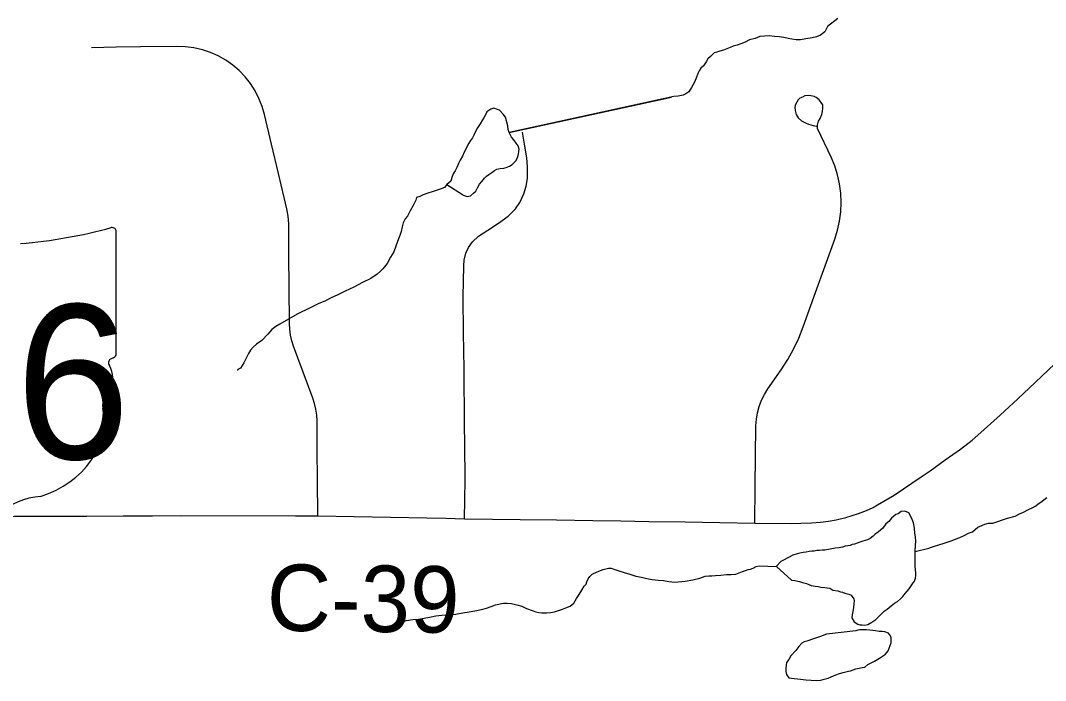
# Model space of a CAD drawing. Extents: x 103424 to 290657, y 38711 to 110967.
# Drawn here: x 214246.7303 to 214247.1686, y 40213.1892 to 40213.4713 of the extents above; entities that cross this region are included whole.
import ezdxf

# ---------------------------------------------------------------- set-up
doc = ezdxf.new("R2010")
doc.units = 0
for name, color, linetype in [('GM_X_County_Road', 7, 'Continuous'), ('GM_X_County_Road_Text', 7, 'Continuous'), ('GM_X_Minor_Lake', 7, 'Continuous'), ('GM_X_Minor_River', 7, 'Continuous'), ('GM_X_State_Shield', 7, 'Continuous'), ('GM_X_Township_Road', 7, 'Continuous')]:
    doc.layers.add(name, color=color, linetype=linetype)

msp = doc.modelspace()

# ---------------------------------------------------------------- linework, layer by layer
at = {"layer": 'GM_X_County_Road'}
for points in [[(214246.84795, 40213.2596), (214246.85739, 40213.25959), (214246.87293, 40213.25928), (214246.88846, 40213.25898), (214246.90399, 40213.25867), (214246.91211, 40213.25851), (214246.92022, 40213.25835), (214246.93207, 40213.25821), (214246.94391, 40213.25806), (214246.95944, 40213.25782), (214246.97497, 40213.25758), (214246.98698, 40213.25739), (214246.99898, 40213.25721), (214247.01451, 40213.25697), (214247.0294, 40213.25674), (214247.04428, 40213.2565), (214247.05944, 40213.2563), (214247.06848, 40213.25661), (214247.07244, 40213.25684), (214247.07587, 40213.25726), (214247.07907, 40213.25789), (214247.08327, 40213.25886), (214247.08857, 40213.2605), (214247.09207, 40213.2619), (214247.09494, 40213.26319), (214247.09675, 40213.26422), (214247.10388, 40213.26846), (214247.11545, 40213.27629), (214247.11922, 40213.27885), (214247.12575, 40213.28347), (214247.13229, 40213.28809), (214247.13719, 40213.29185), (214247.13972, 40213.29399), (214247.14926, 40213.30257), (214247.15673, 40213.30953), (214247.1642, 40213.3165), (214247.17543, 40213.32723)], [(214246.71213, 40213.2593), (214246.72766, 40213.25936), (214246.7432, 40213.25942), (214246.75873, 40213.25949), (214246.77426, 40213.25955), (214246.78675, 40213.2596), (214246.79923, 40213.25965), (214246.84795, 40213.2596)]]:
    msp.add_lwpolyline(points, dxfattribs=at)
at = {"layer": 'GM_X_Minor_Lake'}
for points in [[(214246.91924, 40213.39691), (214246.91964, 40213.39665), (214246.92136, 40213.39609), (214246.92269, 40213.3963), (214246.92401, 40213.39745), (214246.92495, 40213.39841), (214246.92569, 40213.39975), (214246.92662, 40213.40128), (214246.92756, 40213.40243), (214246.92868, 40213.40396), (214246.92962, 40213.40473), (214246.93056, 40213.4055), (214246.93189, 40213.40628), (214246.93302, 40213.40724), (214246.93396, 40213.40782), (214246.93548, 40213.40803), (214246.937, 40213.40823), (214246.93794, 40213.40843), (214246.93946, 40213.40902), (214246.94059, 40213.40979), (214246.94209, 40213.41132), (214246.94265, 40213.41228), (214246.94302, 40213.41323), (214246.9432, 40213.41419), (214246.94338, 40213.41533), (214246.94355, 40213.41628), (214246.94316, 40213.4178), (214246.94219, 40213.41893), (214246.94123, 40213.42025), (214246.94026, 40213.42138), (214246.93987, 40213.42233), (214246.93929, 40213.42347), (214246.93889, 40213.42479), (214246.93869, 40213.42631), (214246.93769, 40213.42992), (214246.93673, 40213.43124), (214246.93519, 40213.43293), (214246.93423, 40213.4333), (214246.9327, 40213.43386), (214246.93138, 40213.43347), (214246.92968, 40213.43231), (214246.92913, 40213.43097), (214246.92857, 40213.43001), (214246.92782, 40213.42887), (214246.92689, 40213.42715), (214246.92577, 40213.42542), (214246.92484, 40213.42389), (214246.9241, 40213.42236), (214246.92354, 40213.42122), (214246.92279, 40213.42007), (214246.92204, 40213.41892), (214246.9213, 40213.41758), (214246.92056, 40213.41605), (214246.92, 40213.4151), (214246.91926, 40213.41338), (214246.91833, 40213.41166), (214246.91759, 40213.41013), (214246.91685, 40213.40841), (214246.9161, 40213.40707), (214246.91536, 40213.40573), (214246.9148, 40213.40421), (214246.91425, 40213.40268), (214246.91256, 40213.40114)], [(214246.91256, 40213.40114), (214246.91924, 40213.39691)], [(214247.0536, 40213.23788), (214247.05994, 40213.23205), (214247.06147, 40213.23187), (214247.06337, 40213.23151), (214247.0647, 40213.23114), (214247.06642, 40213.23059), (214247.06833, 40213.22985), (214247.07005, 40213.22949), (214247.07138, 40213.22931), (214247.07252, 40213.22913), (214247.07424, 40213.22896), (214247.07519, 40213.22878), (214247.07633, 40213.2286), (214247.07767, 40213.22785), (214247.07976, 40213.22749), (214247.08091, 40213.22712), (214247.08186, 40213.22694), (214247.08282, 40213.22657), (214247.08453, 40213.22602), (214247.08549, 40213.22565), (214247.08665, 40213.22414), (214247.08685, 40213.22319), (214247.08667, 40213.22205), (214247.0865, 40213.22052), (214247.08632, 40213.21938), (214247.08597, 40213.21728), (214247.08579, 40213.21595), (214247.08676, 40213.21425), (214247.08829, 40213.21332), (214247.08925, 40213.21294), (214247.0902, 40213.21295), (214247.09134, 40213.21278), (214247.09267, 40213.21317), (214247.09437, 40213.21414), (214247.09606, 40213.21529), (214247.097, 40213.21625), (214247.09832, 40213.2176), (214247.09963, 40213.21875), (214247.10095, 40213.21972), (214247.10265, 40213.22107), (214247.10397, 40213.22222), (214247.10529, 40213.22299), (214247.1066, 40213.22415), (214247.10754, 40213.22511), (214247.10867, 40213.22645), (214247.10942, 40213.22741), (214247.11036, 40213.22837), (214247.11166, 40213.23047), (214247.1126, 40213.23162), (214247.11296, 40213.23296), (214247.11314, 40213.2341), (214247.11313, 40213.23524), (214247.11291, 40213.2379), (214247.11286, 40213.24151), (214247.11283, 40213.24436), (214247.11299, 40213.24703), (214247.11316, 40213.24855), (214247.11295, 40213.25064), (214247.11274, 40213.25216), (214247.11253, 40213.25425), (214247.11212, 40213.25653), (214247.11153, 40213.25804), (214247.11114, 40213.25899), (214247.11017, 40213.26088), (214247.10921, 40213.26125), (214247.10826, 40213.26162), (214247.10693, 40213.26142), (214247.10561, 40213.26045), (214247.10466, 40213.26007), (214247.10278, 40213.25852), (214247.10166, 40213.25718), (214247.10034, 40213.25622), (214247.09903, 40213.2543), (214247.09715, 40213.25276), (214247.09583, 40213.2518), (214247.09489, 40213.25084), (214247.09357, 40213.24988), (214247.09243, 40213.24929), (214247.09054, 40213.2487), (214247.08921, 40213.24831), (214247.08808, 40213.24792), (214247.08694, 40213.24753), (214247.08599, 40213.24733), (214247.08505, 40213.24694), (214247.0841, 40213.24674), (214247.08296, 40213.24654), (214247.08183, 40213.24615), (214247.08031, 40213.24594), (214247.0786, 40213.24573), (214247.07651, 40213.24533), (214247.07424, 40213.24493), (214247.0731, 40213.24492), (214247.07196, 40213.24472), (214247.07082, 40213.24471), (214247.06968, 40213.2445), (214247.06873, 40213.24449), (214247.06759, 40213.24429)], [(214247.06759, 40213.24429), (214247.06626, 40213.24409), (214247.06494, 40213.24389), (214247.06361, 40213.24368), (214247.06247, 40213.24329), (214247.06058, 40213.2427), (214247.05661, 40213.24057), (214247.05548, 40213.23999), (214247.0536, 40213.23807), (214247.0536, 40213.23788)], [(214247.08754, 40213.21046), (214247.07501, 40213.209), (214247.07236, 40213.20802), (214247.06857, 40213.20665), (214247.06744, 40213.20626), (214247.06649, 40213.20606), (214247.06535, 40213.20567), (214247.06441, 40213.20509), (214247.0631, 40213.20375), (214247.06179, 40213.20202), (214247.05972, 40213.19972), (214247.05879, 40213.19819), (214247.05785, 40213.19685), (214247.05768, 40213.19571), (214247.0575, 40213.19437), (214247.05752, 40213.19304), (214247.05792, 40213.19171), (214247.05888, 40213.19039), (214247.06002, 40213.19022), (214247.06117, 40213.19004), (214247.0625, 40213.18986), (214247.06383, 40213.18968), (214247.06611, 40213.18952), (214247.0684, 40213.18935), (214247.07087, 40213.18918), (214247.07258, 40213.18939), (214247.0739, 40213.18978), (214247.07561, 40213.19018), (214247.07693, 40213.19076), (214247.07901, 40213.19155), (214247.08053, 40213.19213), (214247.08204, 40213.19253), (214247.08318, 40213.19292), (214247.08432, 40213.19312), (214247.08527, 40213.19332), (214247.0864, 40213.19371), (214247.08754, 40213.1941), (214247.08886, 40213.1945), (214247.09019, 40213.1947), (214247.09133, 40213.1949), (214247.09265, 40213.19606), (214247.09548, 40213.19742), (214247.09756, 40213.19877), (214247.09888, 40213.19954), (214247.1002, 40213.2005), (214247.10132, 40213.20185), (214247.10261, 40213.20528), (214247.10259, 40213.20737), (214247.10239, 40213.20832), (214247.10142, 40213.20945), (214247.0999, 40213.21001), (214247.09875, 40213.21019), (214247.09742, 40213.21017), (214247.0959, 40213.21035), (214247.09476, 40213.21053), (214247.09343, 40213.2107), (214247.09209, 40213.21088), (214247.09038, 40213.21086), (214247.08924, 40213.21085), (214247.08829, 40213.21065), (214247.08754, 40213.21046)], [(214247.08754, 40213.21046), (214247.07501, 40213.209), (214247.07236, 40213.20802), (214247.06857, 40213.20665), (214247.06744, 40213.20626), (214247.06649, 40213.20606), (214247.06535, 40213.20567), (214247.06441, 40213.20509), (214247.0631, 40213.20375), (214247.06179, 40213.20202), (214247.05972, 40213.19972), (214247.05879, 40213.19819), (214247.05785, 40213.19685), (214247.05768, 40213.19571), (214247.0575, 40213.19437), (214247.05752, 40213.19304), (214247.05792, 40213.19171), (214247.05888, 40213.19039), (214247.06002, 40213.19022), (214247.06117, 40213.19004), (214247.0625, 40213.18986), (214247.06383, 40213.18968), (214247.06611, 40213.18952), (214247.0684, 40213.18935), (214247.07087, 40213.18918), (214247.07258, 40213.18939), (214247.0739, 40213.18978), (214247.07561, 40213.19018), (214247.07693, 40213.19076), (214247.07901, 40213.19155), (214247.08053, 40213.19213)], [(214247.08053, 40213.19213), (214247.08204, 40213.19253), (214247.08318, 40213.19292), (214247.08432, 40213.19312), (214247.08527, 40213.19332), (214247.0864, 40213.19371), (214247.08754, 40213.1941), (214247.08886, 40213.1945), (214247.09019, 40213.1947), (214247.09133, 40213.1949), (214247.09265, 40213.19606), (214247.09548, 40213.19742), (214247.09756, 40213.19877), (214247.09888, 40213.19954), (214247.1002, 40213.2005), (214247.10132, 40213.20185), (214247.10261, 40213.20528), (214247.10259, 40213.20737), (214247.10239, 40213.20832), (214247.10142, 40213.20945), (214247.0999, 40213.21001), (214247.09875, 40213.21019), (214247.09742, 40213.21017), (214247.0959, 40213.21035), (214247.09476, 40213.21053), (214247.09343, 40213.2107), (214247.09209, 40213.21088), (214247.09038, 40213.21086), (214247.08924, 40213.21085), (214247.08829, 40213.21065), (214247.08754, 40213.21046)]]:
    msp.add_lwpolyline(points, dxfattribs=at)
at = {"layer": 'GM_X_Minor_River'}
for points in [[(214247.07976, 40213.47221), (214247.07542, 40213.46875), (214247.07487, 40213.4676), (214247.07431, 40213.46646)], [(214247.07431, 40213.46646), (214247.07243, 40213.4651), (214247.07072, 40213.46433), (214247.06883, 40213.46393), (214247.06617, 40213.46352), (214247.0639, 40213.46312), (214247.06199, 40213.4631), (214247.06009, 40213.46327), (214247.05857, 40213.46364), (214247.05666, 40213.464), (214247.05476, 40213.46436), (214247.05267, 40213.46453), (214247.05057, 40213.4647), (214247.04848, 40213.46468), (214247.04639, 40213.46447), (214247.0445, 40213.46369), (214247.04204, 40213.46309), (214247.04015, 40213.46212), (214247.03826, 40213.46134), (214247.03674, 40213.46076), (214247.03504, 40213.46036), (214247.03371, 40213.45978), (214247.03239, 40213.45919), (214247.03087, 40213.45861), (214247.02936, 40213.45821), (214247.02803, 40213.45782), (214247.0269, 40213.45743), (214247.02539, 40213.45589), (214247.02427, 40213.45493), (214247.02352, 40213.45359), (214247.0224, 40213.45187), (214247.02127, 40213.45091), (214247.02052, 40213.44976), (214247.01997, 40213.44861), (214247.01923, 40213.4467), (214247.0183, 40213.4446), (214247.01719, 40213.44269), (214247.01607, 40213.44077), (214247.01475, 40213.44), (214247.01361, 40213.43942), (214247.01153, 40213.43902), (214247.00963, 40213.43881), (214246.93929, 40213.42347), (214247.00868, 40213.43861)], [(214246.91256, 40213.40114), (214246.91162, 40213.39999), (214246.90973, 40213.39921), (214246.90765, 40213.39843), (214246.90632, 40213.39804), (214246.90443, 40213.39745), (214246.90253, 40213.39686), (214246.90102, 40213.39608), (214246.8997, 40213.39569), (214246.89933, 40213.39454), (214246.89822, 40213.39225), (214246.89691, 40213.38996), (214246.8958, 40213.38766), (214246.89486, 40213.38651), (214246.89393, 40213.38479), (214246.89357, 40213.38308), (214246.89303, 40213.38117), (214246.89247, 40213.37945), (214246.89192, 40213.37793), (214246.89137, 40213.3764), (214246.89082, 40213.37487), (214246.8899, 40213.37239), (214246.88859, 40213.3701), (214246.8871, 40213.36742), (214246.88598, 40213.36608), (214246.88523, 40213.36512), (214246.88429, 40213.36416), (214246.88278, 40213.36281), (214246.88014, 40213.36107), (214246.87655, 40213.35933), (214246.87277, 40213.35739), (214246.86918, 40213.35564), (214246.86597, 40213.35409), (214246.86313, 40213.35273), (214246.86049, 40213.35137), (214246.85784, 40213.35039), (214246.85614, 40213.34942), (214246.85444, 40213.34865), (214246.85331, 40213.34807), (214246.85217, 40213.34748), (214246.85066, 40213.34671), (214246.84858, 40213.34574), (214246.84122, 40213.34148), (214246.83952, 40213.34051), (214246.83782, 40213.33916), (214246.83613, 40213.33725), (214246.83351, 40213.33456), (214246.83124, 40213.33301), (214246.82974, 40213.33167), (214246.82861, 40213.33033), (214246.82787, 40213.32899), (214246.82694, 40213.32726), (214246.82582, 40213.32497), (214246.82433, 40213.32268), (214246.8232, 40213.32209), (214246.8232, 40213.3219), (214246.82301, 40213.3219)], [(214247.11283, 40213.24436), (214247.11871, 40213.24575), (214247.11984, 40213.24614), (214247.12117, 40213.24654), (214247.12306, 40213.24713), (214247.12533, 40213.24791), (214247.12704, 40213.2485), (214247.12874, 40213.24909), (214247.13044, 40213.24967), (214247.13196, 40213.25026), (214247.13385, 40213.25123), (214247.13574, 40213.2522), (214247.13744, 40213.25279), (214247.1397, 40213.25471), (214247.1414, 40213.25549), (214247.14272, 40213.25607), (214247.14424, 40213.25647), (214247.14519, 40213.25648), (214247.14614, 40213.25649), (214247.15239, 40213.25864), (214247.15561, 40213.25943), (214247.1575, 40213.2604), (214247.1592, 40213.26118), (214247.16128, 40213.26234), (214247.16317, 40213.26312), (214247.16449, 40213.26389), (214247.16543, 40213.26466), (214247.16656, 40213.26544), (214247.16788, 40213.2664), (214247.1692, 40213.26736)], [(214246.8927, 40213.21402), (214246.89516, 40213.21481), (214246.89801, 40213.21522), (214246.90047, 40213.21543), (214246.90294, 40213.21584), (214246.90522, 40213.21624), (214246.90787, 40213.21684), (214246.91053, 40213.21705), (214246.91338, 40213.21727), (214246.91642, 40213.21749), (214246.91945, 40213.21809), (214246.92211, 40213.2185), (214246.92457, 40213.2189), (214246.92742, 40213.2195), (214246.9295, 40213.22009), (214246.93158, 40213.22087), (214246.93348, 40213.22146), (214246.9348, 40213.22186), (214246.93594, 40213.22206), (214246.93689, 40213.22226), (214246.93841, 40213.22228), (214246.94031, 40213.2221), (214246.9426, 40213.22156), (214246.9447, 40213.22101), (214246.94661, 40213.21989), (214246.94909, 40213.21915), (214246.95062, 40213.21859), (214246.95195, 40213.21823), (214246.95329, 40213.21805), (214246.95443, 40213.21806), (214246.95538, 40213.21807), (214246.95689, 40213.21828), (214246.9586, 40213.21848), (214246.96031, 40213.21907), (214246.96201, 40213.21966), (214246.96352, 40213.22024), (214246.96541, 40213.22102), (214246.96692, 40213.22218), (214246.96804, 40213.22428), (214246.96916, 40213.226), (214246.97028, 40213.22773), (214246.9714, 40213.22945), (214246.97215, 40213.23041), (214246.97252, 40213.23136), (214246.97307, 40213.2327), (214246.97382, 40213.23366), (214246.97476, 40213.23462), (214246.97684, 40213.23559), (214246.97949, 40213.23657), (214246.98176, 40213.23716), (214246.9829, 40213.23717), (214246.98443, 40213.23662), (214246.98615, 40213.23606), (214246.98844, 40213.23533), (214246.99092, 40213.23459), (214246.9934, 40213.23385), (214246.99587, 40213.23331), (214246.99816, 40213.23276), (214247.00045, 40213.2324), (214247.00292, 40213.23205), (214247.0052, 40213.23188), (214247.00749, 40213.23152), (214247.01015, 40213.23117), (214247.01452, 40213.23159), (214247.01774, 40213.23219), (214247.02078, 40213.23299), (214247.02305, 40213.23377), (214247.02457, 40213.23398), (214247.0259, 40213.23399), (214247.02742, 40213.234), (214247.0297, 40213.23422), (214247.03217, 40213.23443), (214247.03426, 40213.23445), (214247.03615, 40213.23466), (214247.03767, 40213.23525), (214247.03899, 40213.23583), (214247.04032, 40213.23622), (214247.04145, 40213.23662), (214247.0424, 40213.23681), (214247.04354, 40213.23721), (214247.04486, 40213.23798), (214247.04619, 40213.23818), (214247.0536, 40213.23788)]]:
    msp.add_lwpolyline(points, dxfattribs=at)
at = {"layer": 'GM_X_State_Shield'}
for p, q in [((214246.77121, 40213.32877), (214246.77121, 40213.38111)), ((214246.7712, 40213.32878), (214246.77121, 40213.32877))]:
    msp.add_line(p, q, dxfattribs=at)
for centre, major_axis, start_param, end_param in [((214246.71251, 40213.51505), (0.17476, 0), 4.814394, 5.042369), ((214246.76938, 40213.38133), (0.00183, 0), 6.141152, 7.989035), ((214246.77079, 40213.32493), (0.00284, 0), 1.883978, 3.671073), ((214246.76925, 40213.32857), (0.00196, 0), 5.05454, 6.418171), ((214246.75273, 40213.31831), (0.01704, 0), 5.934695, 6.695948), ((214246.77778, 40213.30686), (0.0124, 0), 2.387724, 3.262537), ((214246.7223, 40213.3002), (0.04371, 0), 5.101752, 6.440018), ((214246.74073, 40213.24876), (0.02394, 0), 1.647645, 2.488434)]:
    msp.add_ellipse(centre, major_axis=major_axis, ratio=0.8, start_param=start_param, end_param=end_param, dxfattribs=at)
at = {"layer": 'GM_X_Township_Road'}
for points in [[(214246.85739, 40213.25959), (214246.85729, 40213.27512), (214246.85721, 40213.28765), (214246.85713, 40213.30017), (214246.85699, 40213.30265), (214246.85666, 40213.30511), (214246.85609, 40213.30752), (214246.85533, 40213.30988), (214246.8512, 40213.32099), (214246.84707, 40213.33209), (214246.84632, 40213.33445), (214246.84575, 40213.33687), (214246.84542, 40213.33932), (214246.8453, 40213.3418), (214246.84519, 40213.35733), (214246.84509, 40213.37089), (214246.84499, 40213.38444), (214246.84478, 40213.38765), (214246.84421, 40213.39082), (214246.84063, 40213.40593), (214246.83764, 40213.41852), (214246.83466, 40213.4311), (214246.83364, 40213.43462), (214246.83227, 40213.43802), (214246.83061, 40213.44127), (214246.82862, 40213.44436), (214246.82635, 40213.44723), (214246.82382, 40213.44987), (214246.82105, 40213.45225), (214246.81806, 40213.45436), (214246.81486, 40213.45617), (214246.81152, 40213.45766), (214246.80807, 40213.45882), (214246.80449, 40213.45964), (214246.80086, 40213.46012), (214246.79719, 40213.46024), (214246.78166, 40213.46001), (214246.77119, 40213.45985), (214246.76071, 40213.45969)], [(214247.04428, 40213.2565), (214247.04447, 40213.27204), (214247.04464, 40213.28506), (214247.0448, 40213.29808), (214247.04499, 40213.30087), (214247.04545, 40213.30363), (214247.04616, 40213.30633), (214247.04715, 40213.30895), (214247.04839, 40213.31146), (214247.04986, 40213.31383), (214247.05555, 40213.322), (214247.05837, 40213.32636), (214247.06088, 40213.33088), (214247.06311, 40213.33556), (214247.06503, 40213.34037), (214247.07029, 40213.35499), (214247.07439, 40213.36641), (214247.0785, 40213.37782), (214247.07969, 40213.38164), (214247.08054, 40213.38554), (214247.08107, 40213.38951), (214247.08124, 40213.3935), (214247.08107, 40213.39749), (214247.08055, 40213.40145), (214247.0797, 40213.40536), (214247.07852, 40213.40917), (214247.077, 40213.41287), (214247.07111, 40213.42514), (214247.07115, 40213.42664), (214247.07156, 40213.42833), (214247.07222, 40213.42942), (214247.07295, 40213.43109), (214247.07329, 40213.43246), (214247.07342, 40213.43387), (214247.07334, 40213.43524), (214247.07269, 40213.43622), (214247.07184, 40213.43738), (214247.07051, 40213.43845), (214247.06961, 40213.43879), (214247.0682, 40213.43913), (214247.06709, 40213.4393), (214247.06564, 40213.43909), (214247.06465, 40213.43857), (214247.06358, 40213.43815), (214247.06281, 40213.43734), (214247.0623, 40213.43639), (214247.06161, 40213.43519), (214247.06144, 40213.43413), (214247.06157, 40213.4328), (214247.062, 40213.43113), (214247.06278, 40213.42975), (214247.06431, 40213.42844), (214247.06598, 40213.42754), (214247.06722, 40213.42702), (214247.06923, 40213.42643), (214247.07068, 40213.42608)], [(214246.92022, 40213.25835), (214246.92031, 40213.26655), (214246.92039, 40213.27475), (214246.92025, 40213.29028), (214246.92017, 40213.29833), (214246.9201, 40213.30638), (214246.92003, 40213.31436), (214246.91996, 40213.32234), (214246.91975, 40213.33777), (214246.91954, 40213.3532), (214246.91984, 40213.36639), (214246.92001, 40213.3689), (214246.92073, 40213.37185), (214246.92184, 40213.37422), (214246.92355, 40213.37667), (214246.9262, 40213.37911), (214246.93021, 40213.38162), (214246.93473, 40213.38474), (214246.93887, 40213.38773), (214246.94203, 40213.3908), (214246.94382, 40213.39349), (214246.94553, 40213.39724), (214246.94656, 40213.40049), (214246.94703, 40213.40378), (214246.94711, 40213.40877), (214246.94681, 40213.41265), (214246.94579, 40213.41846), (214246.9449, 40213.42353)]]:
    msp.add_lwpolyline(points, dxfattribs=at)

# ---------------------------------------------------------------- texts
at = {"layer": 'GM_X_County_Road_Text'}
msp.add_text('C-39', height=0.028409, rotation=359.3139, dxfattribs=at).set_placement((214246.83551, 40213.21051))
at = {"layer": 'GM_X_State_Shield'}
msp.add_text('306', height=0.065918, dxfattribs=at).set_placement((214246.63013, 40213.28391))

doc.saveas('drawing.dxf')
